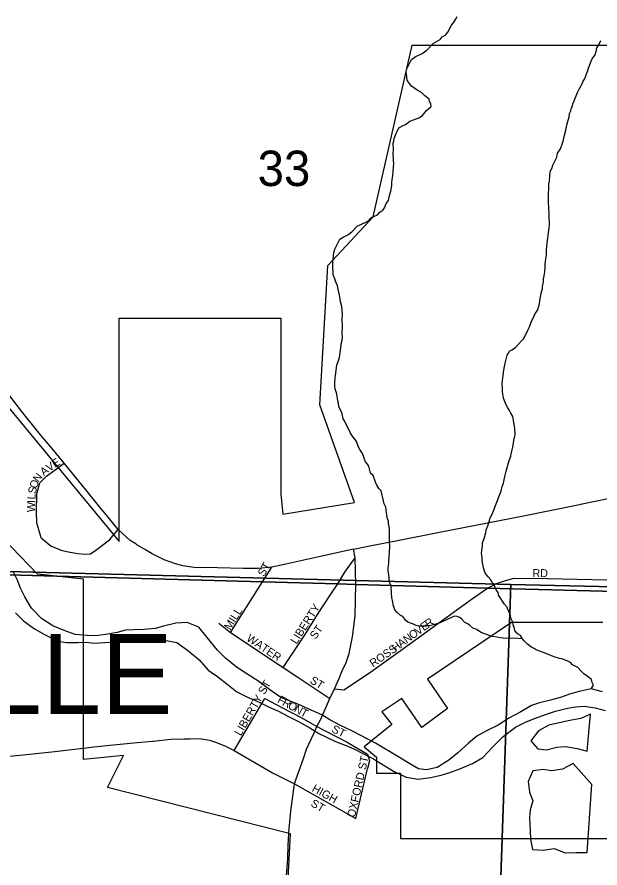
# Model space of a CAD drawing. Extents: x 1310247 to 1552180, y 377264 to 706493.
# Drawn here: x 1357655 to 1361294, y 512147 to 517460 of the extents above; entities that cross this region are included whole.
import ezdxf

# ---------------------------------------------------------------- set-up
doc = ezdxf.new("R2010")
doc.units = 0
for name, color, linetype in [('GM_X_City_Street', 7, 'Continuous'), ('GM_X_City_Street_Text', 7, 'Continuous'), ('GM_X_Corporation', 7, 'Continuous'), ('GM_X_Corporation_Text', 7, 'Continuous'), ('GM_X_Major_River', 7, 'Continuous'), ('GM_X_Minor_Lake', 7, 'Continuous'), ('GM_X_Minor_River', 7, 'Continuous'), ('GM_X_Section', 7, 'Continuous'), ('GM_X_Section_Text', 7, 'Continuous'), ('GM_X_State_Route', 7, 'Continuous'), ('GM_X_Township', 7, 'Continuous'), ('GM_X_US_Route', 7, 'Continuous')]:
    doc.layers.add(name, color=color, linetype=linetype)

msp = doc.modelspace()

# ---------------------------------------------------------------- linework, layer by layer
at = {"layer": 'GM_X_City_Street'}
for points in [[(1357805.4, 514208.3), (1357778.2, 514302), (1357777.3, 514369.1), (1357778.8, 514483.1), (1357796.3, 514552.1), (1357838.8, 514594), (1357950.1, 514675.1)], [(1357805.4, 514208.3), (1357867.3, 514156), (1357935.8, 514129.3), (1357987.2, 514119.7), (1358034.5, 514111.5), (1358077.7, 514106), (1358112.5, 514109.4), (1358146.7, 514131.9), (1358232.8, 514197.1), (1358285.6, 514260)], [(1359316.6, 513400), (1359449.1, 513599.2), (1359529.9, 513730.5), (1359610.2, 513851.2), (1359656.5, 513920.9), (1359702.2, 513994.2), (1359764.8, 514084.1)], [(1358987.8, 513618.5), (1359187.9, 513933.7), (1359246.1, 514025.3)], [(1359635.9, 513265), (1359694.4, 513259.5), (1359849.4, 513362.1), (1360047.2, 513503.4), (1360498.1, 513830.2), (1360591.1, 513895.4), (1360647.8, 513924.4), (1360704.7, 513942.6), (1360758.2, 513955.8), (1360966.2, 513954.4), (1361337.2, 513947), (1361668.4, 513940.1), (1361914.7, 513935.7), (1362057.3, 513932.8)], [(1358913.9, 513675.4), (1358987.8, 513618.5), (1359316.6, 513400), (1359407.9, 513338.2), (1359607.9, 513205.1)], [(1359010.1, 512881.6), (1359202.5, 513205.2)], [(1359202.5, 513205.2), (1359308.6, 513149.4), (1359428.4, 513086.3), (1359526.8, 513030.1), (1359715.6, 512932.6), (1359842.7, 512857.6), (1359854.6, 512816.5), (1359843.6, 512767.9)], [(1359769.7, 512457.2), (1359843.6, 512767.9)], [(1359386.3, 512672.4), (1359769.7, 512457.2)]]:
    msp.add_lwpolyline(points, dxfattribs=at)
at = {"layer": 'GM_X_Corporation'}
for points in [[(1357227.1, 515474), (1358292.8, 514186), (1358292.9, 515580.8), (1359301.9, 515580.8), (1359301.8, 514480.9), (1359314.9, 514355.6), (1359762.2, 514429.9), (1359545.7, 515038.2), (1359595.8, 515908), (1359877.9, 516213.3), (1360122.5, 517283.6), (1362032.4, 517283.5)], [(1361788.3, 511284.4), (1359108.4, 511284.5), (1359108.5, 511684.5), (1359326.5, 511684.5), (1359361.2, 512361.1), (1358220.3, 512649.3), (1358320.4, 512849.3), (1358070.4, 512824.3), (1358070.5, 513949.7), (1357782.1, 513980.9), (1356746.3, 515054.6)], [(1361312.2, 513680.9), (1360742.2, 513681), (1360217.8, 513325.5), (1360341.9, 513143.6), (1360181.9, 513023.6), (1360057.8, 513205.6), (1359932.8, 513122.2), (1359994.6, 513043.2), (1359821.6, 512904.8), (1359898.7, 512840.3), (1359898.7, 512740.3), (1360048.7, 512740.3), (1360048.6, 512332.4), (1361788.4, 512332.3)]]:
    msp.add_lwpolyline(points, dxfattribs=at)
at = {"layer": 'GM_X_Major_River'}
for points in [[(1361309.7, 513247.2), (1361239.9, 513266.7), (1361163.3, 513250.2), (1361104.8, 513233.4), (1361054.2, 513214.4), (1360985.6, 513195.7), (1360917, 513179.1), (1360866.5, 513162), (1360799.4, 513121.3), (1360724.4, 513082.7), (1360659.3, 513039.9), (1360586.3, 513003.3), (1360525.4, 512970.5), (1360474.3, 512927.4), (1360406.8, 512866.6), (1360349.7, 512819.6), (1360278.5, 512775), (1360212, 512760.3), (1360162, 512767.3), (1360096.6, 512804.8), (1360031.2, 512844.2), (1359892.5, 512927.3), (1359745.6, 513004.5), (1359674.1, 513036.1), (1359608.6, 513071.5), (1359557.1, 513102.7), (1359491.5, 513132.1), (1359421.9, 513163.6), (1359356.3, 513191), (1359302.6, 513212.2), (1359233.3, 513259.7), (1359164.2, 513311.3), (1359089, 513359), (1359023.7, 513402.4), (1358956.6, 513458), (1358905.5, 513507.2), (1358840.9, 513586.7), (1358790.2, 513651.9), (1358716.5, 513679.5), (1358646.2, 513675), (1358569.5, 513656.5), (1358517.1, 513643.5), (1358448.7, 513636.9), (1358382.5, 513634.2), (1358332.3, 513631.2), (1358279.8, 513618.3), (1358209.3, 513605.7), (1358144.9, 513597), (1358092.8, 513598), (1358018.7, 513605.6), (1357949, 513631.1), (1357877.4, 513658.6), (1357808.1, 513704.2), (1357745.3, 513769.6), (1357702.6, 513840.7), (1357675.7, 513895.4), (1357654.7, 513948), (1357629.7, 513998.7)], [(1357644.3, 513739.6), (1357695.4, 513690.5), (1357764.6, 513640.9), (1357830.1, 513603.4), (1357909.5, 513563.7), (1357963.5, 513554.6), (1358035.7, 513555.1), (1358085.9, 513558.1), (1358135.9, 513551), (1358202.2, 513555.7), (1358270.6, 513560.3), (1358322.7, 513557.2), (1358386.9, 513559.9), (1358459.4, 513572.5), (1358533.6, 513571), (1358585.7, 513567.9), (1358651.7, 513554.5), (1358718.9, 513507), (1358791.9, 513447.3), (1358848.7, 513382), (1358906, 513342.7), (1358975.1, 513289.1), (1359026.4, 513247.9), (1359093.9, 513214.5), (1359165.5, 513182.9), (1359229.1, 513151.5), (1359286.7, 513126.3), (1359346.2, 513095), (1359411.7, 513061.5), (1359483.1, 513021.9), (1359538.6, 512986.7), (1359590.2, 512961.6), (1359643.9, 512936.4), (1359703.6, 512915.1), (1359757.3, 512892), (1359812.9, 512862.7), (1359880.4, 512829.2), (1359939.8, 512791.9), (1360009.1, 512750.4), (1360084.6, 512714.7), (1360158.6, 512701.2), (1360235, 512711.6), (1360303.6, 512726.3), (1360362.2, 512745.1), (1360418.8, 512766), (1360497.7, 512800.5), (1360562.7, 512837.3), (1360624.3, 512904.2), (1360689.9, 512969.1)], [(1360689.9, 512969.1), (1360767.3, 513025.7), (1360834.3, 513060.4), (1360890.9, 513083.3), (1360953.6, 513106.1), (1361016.3, 513126.9), (1361090.9, 513145.4), (1361141.2, 513154.4), (1361195.5, 513157.3), (1361263.5, 513147.9), (1361327.3, 513130.5)]]:
    msp.add_lwpolyline(points, dxfattribs=at)
at = {"layer": 'GM_X_Minor_Lake'}
for points in [[(1361234.6, 513108.4), (1361173.8, 513081.5), (1361105.3, 513068.9), (1361038.8, 513054.2), (1360974.3, 513039.5), (1360909.3, 513004.7), (1360861.9, 512941.5), (1360906.9, 512890.4), (1360961, 512885.3), (1361025.6, 512902), (1361081.8, 512904.9), (1361151.8, 512893.4), (1361213.6, 512876.1)], [(1361213.6, 512876.1), (1361234.6, 513108.4)], [(1361125.7, 512799.7), (1361060.8, 512764.9), (1360990.4, 512754.3), (1360940.3, 512761.4), (1360874, 512754.7), (1360846.5, 512687.1), (1360855.1, 512620.7), (1360874, 512566.2), (1360858.8, 512510.3), (1360853.7, 512460.3), (1360858.1, 512379.9), (1360861, 512327.7), (1360873.7, 512263.3), (1360939.8, 512257.9), (1361008.2, 512268.5), (1361075.9, 512243.1), (1361144.1, 512243.7), (1361214.4, 512244.2)], [(1361214.4, 512244.2), (1361243.4, 512668.9), (1361125.7, 512799.7)]]:
    msp.add_lwpolyline(points, dxfattribs=at)
at = {"layer": 'GM_X_Minor_River'}
for points in [[(1359672.2, 515364.1), (1359679.7, 515428.1), (1359684, 515442), (1359686.5, 515462), (1359685, 515482.1), (1359686.2, 515534.2), (1359685, 515570.3), (1359685.8, 515604.4), (1359682.9, 515652.6), (1359679.2, 515666.8), (1359673.5, 515680.9), (1359670.2, 515713.1), (1359668.5, 515725.2), (1359662.8, 515739.4), (1359661.1, 515751.5), (1359655.8, 515781.7), (1359650.1, 515795.9), (1359642.4, 515810.1), (1359638.7, 515826.2), (1359629.3, 515850.5), (1359627.8, 515872.6), (1359626.1, 515888.7), (1359627, 515926.8), (1359632.5, 515988.8), (1359639, 516010.8), (1359647.4, 516026.6), (1359670.6, 516074.1), (1359690.9, 516085.7), (1359719.4, 516101), (1359743.9, 516118.5), (1359778.9, 516153.7), (1359827.6, 516176.5), (1359843.9, 516186.2), (1359864.4, 516205.7), (1359905, 516224.8), (1359919.5, 516242.4), (1359937.8, 516254), (1359948.2, 516267.8), (1359958.9, 516295.6), (1359973.4, 516315.3), (1359980.1, 516345.2), (1359988.8, 516373.1), (1359993.6, 516409.1), (1359994, 516427.1), (1359996.4, 516443.1), (1360001.1, 516471.1), (1360003.6, 516495.1), (1360006.9, 516547.1), (1360005.1, 516559.2), (1360005.6, 516579.3), (1360004, 516597.4), (1360005.1, 516643.5), (1360003.5, 516659.5), (1360003.8, 516673.6), (1360006.1, 516685.6), (1360008.4, 516701.5), (1360019.1, 516729.4), (1360027.5, 516745.2), (1360038.1, 516769), (1360068.6, 516784.3), (1360080.8, 516790), (1360107.3, 516809.4), (1360129.6, 516818.9), (1360164, 516830), (1360186.5, 516845.5), (1360211.3, 516877), (1360240, 516900.4), (1360238.4, 516918.5), (1360230.7, 516932.7), (1360227, 516946.8), (1360201.3, 516967.5), (1360179.7, 516988.1), (1360152, 517002.8), (1360118.4, 517027.8), (1360098.9, 517052.3), (1360091.2, 517066.5), (1360087.6, 517084.7), (1360084.4, 517118.9), (1360088.8, 517136.8), (1360097.2, 517152.6), (1360118.3, 517194.2), (1360140.8, 517211.7), (1360183.4, 517232.7), (1360214, 517254), (1360253.1, 517295.2), (1360295.9, 517320.2), (1360308.3, 517335.9), (1360332.7, 517349.3), (1360345.1, 517365.1), (1360366.2, 517408.7), (1360378.6, 517424.4), (1360393.1, 517444.1), (1360401.6, 517464)], [(1360698.3, 515278.3), (1360705, 515308.2), (1360713.9, 515348.1), (1360720.2, 515360), (1360728.6, 515373.8), (1360742.8, 515381.5), (1360767.3, 515397), (1360783.7, 515414.6), (1360806.4, 515440.1), (1360816.7, 515451.9), (1360837.7, 515491.5), (1360846.2, 515509.3), (1360854.6, 515525.2), (1360869.6, 515564.9), (1360880.2, 515588.7), (1360888.6, 515608.5), (1360903.2, 515628.2), (1360913.9, 515660.1), (1360918.5, 515684), (1360920.9, 515702), (1360925.4, 515722), (1360927.8, 515738), (1360934.4, 515763.8), (1360934.7, 515777.9), (1360941.4, 515805.8), (1360941.9, 515825.8), (1360946.3, 515843.8), (1360948.9, 515869.8), (1360951.6, 515897.8), (1360952, 515915.9), (1360954.4, 515933.8), (1360956.8, 515949.8), (1360959.4, 515975.8), (1360960, 516001.9), (1360962.7, 516029.9), (1360965.2, 516049.9), (1360970.2, 516093.9), (1360972.7, 516113.9), (1360977.4, 516143.9), (1360977.9, 516167.9), (1360977, 516214.1), (1360977.5, 516234.1), (1360974.1, 516262.3), (1360974.5, 516278.3), (1360972.9, 516296.4), (1360973.3, 516314.5), (1360971.8, 516336.6), (1360972.2, 516352.6), (1360975.1, 516392.6), (1360975.7, 516416.7), (1360978.1, 516434.7), (1360980.9, 516468.7), (1360983.5, 516492.7), (1360996.2, 516520.5), (1361000.5, 516534.4), (1361023.8, 516586), (1361028.4, 516609.9), (1361047.1, 516637.6), (1361057.8, 516665.4), (1361064.2, 516685.3), (1361073.1, 516723.2), (1361081.9, 516753), (1361084.4, 516775), (1361088.8, 516793), (1361101.9, 516836.8), (1361104.4, 516856.8), (1361112.8, 516874.6), (1361115.1, 516886.6), (1361121.6, 516906.5), (1361123.9, 516918.5), (1361134.4, 516940.3), (1361138.8, 516954.2), (1361155.7, 516993.9), (1361164.1, 517009.7), (1361183, 517043.3), (1361187.3, 517055.3), (1361199.8, 517077), (1361219.1, 517126.7), (1361221.4, 517140.7), (1361238.5, 517184.4), (1361246.9, 517202.2), (1361261.4, 517219.9), (1361270, 517243.8), (1361274.5, 517267.7), (1361284.9, 517281.5), (1361299.7, 517313.2)], [(1360809.4, 513578.7), (1360753.2, 513582.1), (1360733.1, 513580.6), (1360689, 513581.7), (1360671, 513584.2), (1360653, 513588.6), (1360621, 513593.4), (1360607, 513597.8), (1360587.1, 513604.3), (1360563.2, 513612.9), (1360547.3, 513619.3), (1360527.5, 513633.9), (1360515.6, 513640.2), (1360499.7, 513644.6), (1360478.1, 513665.2), (1360466.2, 513671.5), (1360448.3, 513682), (1360430.7, 513700.5), (1360418.9, 513710.8), (1360403, 513717.2), (1360385, 513719.6), (1360366.7, 513712.1), (1360344.4, 513700.6), (1360303.8, 513681.6), (1360287.6, 513675.9), (1360263.3, 513668.5), (1360239, 513661.1), (1360212.8, 513657.8), (1360184.7, 513656.5), (1360170.6, 513654.8), (1360146.7, 513661.4), (1360130.8, 513669.8), (1360116.8, 513674.2), (1360095, 513682.8), (1360081.2, 513693.1), (1360063.6, 513717.6), (1360049.7, 513724), (1360028.1, 513742.6), (1360014.4, 513759), (1360003.1, 513791.3), (1360001.5, 513807.4), (1359994.1, 513835.7), (1359992.7, 513863.8), (1359989.7, 513904), (1359980.3, 513934.3), (1359978.7, 513952.4), (1359975.4, 513980.6), (1359971.8, 514000.7), (1359972.2, 514016.8), (1359975, 514050.8), (1359975.4, 514066.8), (1359980.5, 514114.8), (1359981.5, 514158.9), (1359980.1, 514185), (1359980.4, 514197.1), (1359979.1, 514229.2), (1359979.8, 514259.3), (1359978.3, 514277.4), (1359974.7, 514297.5), (1359973, 514311.6), (1359967.4, 514327.8), (1359963.9, 514349.9), (1359957, 514400.2), (1359947.4, 514420.5), (1359941.8, 514438.7), (1359927.2, 514501.3), (1359913.6, 514517.6), (1359900, 514538), (1359892.4, 514556.3), (1359877.2, 514596.8), (1359861.6, 514613.2), (1359850.5, 514655.6), (1359842.8, 514667.8), (1359831, 514682.2), (1359823.4, 514700.4), (1359812.2, 514734.8), (1359794.7, 514759.3), (1359787, 514775.5), (1359773.8, 514810), (1359766, 514822.2), (1359752.3, 514836.6), (1359736.8, 514863), (1359725.3, 514885.4), (1359710, 514915.8), (1359698.4, 514938.2), (1359690.7, 514952.4), (1359681.6, 514990.8), (1359664.4, 515027.3), (1359660.9, 515049.5), (1359657.2, 515063.6), (1359652.1, 515105.8), (1359646.4, 515120), (1359640.8, 515138.2), (1359639.1, 515152.3), (1359637.8, 515180.4), (1359640.4, 515204.4), (1359642.8, 515222.4), (1359650.3, 515286.4), (1359658.9, 515310.2), (1359667.5, 515334.1), (1359672.2, 515364.1)], [(1361239.9, 513266.7), (1361254.4, 513288.8), (1361244.8, 513305.1), (1361241.2, 513325.2), (1361213.5, 513344), (1361193.8, 513360.5), (1361176.2, 513377), (1361156.6, 513399.6), (1361142.7, 513405.9), (1361122.9, 513416.5), (1361109.1, 513430.8), (1361097.2, 513437.1), (1361061.4, 513450.1), (1361041.4, 513454.6), (1361013.5, 513463.3), (1360991.6, 513471.9), (1360971.7, 513480.4), (1360945.9, 513491.1), (1360928, 513497.5), (1360896.1, 513510.3), (1360884.2, 513516.7), (1360868.3, 513523.1), (1360840.7, 513543.8), (1360821.1, 513566.4), (1360809.4, 513578.7), (1360797.8, 513599), (1360783.9, 513607.4), (1360772.1, 513615.7), (1360762.4, 513630), (1360760.7, 513642.1), (1360751.2, 513666.4), (1360749.5, 513682.5), (1360740, 513702.8), (1360736.4, 513720.9), (1360728.8, 513741.2), (1360719.2, 513761.5), (1360715.6, 513775.6), (1360696, 513796.1), (1360680.4, 513818.6), (1360670.8, 513836.9), (1360661.1, 513851.2), (1360657.5, 513867.3), (1360645.8, 513883.6), (1360640.1, 513897.8), (1360630.6, 513920.1), (1360618.8, 513932.5), (1360613.1, 513946.6), (1360595.5, 513965.1), (1360585.7, 513977.4), (1360576.1, 513993.7), (1360566.7, 514022), (1360557.7, 514066.3), (1360558.1, 514084.4), (1360554.8, 514114.6), (1360559.8, 514158.6), (1360560.2, 514176.6), (1360570.9, 514204.4), (1360581.8, 514242.3), (1360584.2, 514258.2), (1360594.8, 514284), (1360603.6, 514313.9), (1360606, 514329.9), (1360620.6, 514355.6), (1360633.4, 514387.4), (1360642, 514411.2), (1360654.7, 514441), (1360663.3, 514464.9), (1360673.9, 514488.7), (1360676.2, 514502.7), (1360682.9, 514528.6), (1360691.4, 514550.4), (1360700.4, 514592.3), (1360709.2, 514624.2), (1360713.6, 514640.1), (1360722.4, 514676), (1360726.8, 514691.9), (1360737.4, 514717.8), (1360739.8, 514731.7), (1360744.2, 514749.7), (1360750.8, 514773.6), (1360755.8, 514815.6), (1360758.1, 514829.6), (1360762.4, 514841.5), (1360764.8, 514857.5), (1360761.5, 514889.6), (1360759.9, 514907.7), (1360756.4, 514927.9), (1360753, 514954), (1360749.2, 514966.2), (1360737.7, 514986.5), (1360730, 515002.8), (1360718.4, 515021.1), (1360708.8, 515039.4), (1360699.2, 515059.7), (1360691.6, 515079.9), (1360684.6, 515122.2), (1360685.1, 515144.3), (1360683.7, 515168.4), (1360686.2, 515190.4), (1360693.7, 515254.4), (1360698.3, 515278.3)]]:
    msp.add_lwpolyline(points, dxfattribs=at)
at = {"layer": 'GM_X_Section'}
for points in [[(1362094.6, 519154.1), (1362023, 513887.1), (1360737.5, 513916.3), (1356789.5, 514019.9), (1356887, 519278.3)], [(1356789.5, 514019.9), (1360737.5, 513916.3), (1360552.3, 508498), (1355190, 508595.8), (1355308.3, 514059.8)], [(1360737.5, 513916.3), (1362023, 513887.1), (1367171.1, 513784.4), (1367049.5, 508432.7), (1360552.3, 508498)]]:
    msp.add_lwpolyline(points, close=True, dxfattribs=at)
at = {"layer": 'GM_X_State_Route'}
for points in [[(1361177.2, 514419.3), (1361183.5, 514420.6), (1361425.7, 514469.8), (1361639.1, 514506.8), (1361891.6, 514558.1), (1361990.2, 514578.6)], [(1359856.6, 514157.8), (1360030.1, 514192.8), (1360292.8, 514244.1), (1360816.1, 514346.7), (1361177.2, 514419.3)], [(1359755.1, 514137.4), (1359856.6, 514157.8)], [(1358135.1, 512903.1), (1358254.8, 512916.5), (1358404.7, 512931.6), (1358500.2, 512939.7)], [(1358500.2, 512939.7), (1358503.7, 512940.1), (1358614, 512951.4), (1358695.2, 512952.8), (1358709.3, 512953.3)], [(1358709.3, 512953.3), (1358735.7, 512954.2), (1358766.3, 512955.1), (1358806.9, 512952.8), (1358855.9, 512945.7), (1358893.6, 512933), (1358953.1, 512910.3), (1359010.1, 512881.6), (1359250.1, 512742), (1359386.3, 512672.4)], [(1357506, 512835.4), (1357713.5, 512856.1), (1357890.8, 512874), (1358031, 512891)], [(1358031, 512891), (1358086, 512897.6), (1358135.1, 512903.1)]]:
    msp.add_lwpolyline(points, dxfattribs=at)
at = {"layer": 'GM_X_Township'}
for points in [[(1368014.4, 513825.3), (1364164.5, 513845.1), (1362027.9, 513856.1), (1360591.1, 513895.4), (1359769.4, 513917.8), (1359656.5, 513920.9), (1359187.9, 513933.7), (1355331.6, 514039), (1353969.5, 514093.9), (1351561.1, 514156.6), (1351530.7, 514155.7), (1351323.3, 514149.7)], [(1351323.3, 514149.7), (1351530.7, 514155.7), (1351561.1, 514156.6), (1353969.5, 514093.9), (1355331.6, 514039), (1359187.9, 513933.7), (1359656.5, 513920.9), (1359769.4, 513917.8), (1360591.1, 513895.4), (1362027.9, 513856.1), (1364164.5, 513845.1), (1368014.4, 513825.3)]]:
    msp.add_lwpolyline(points, dxfattribs=at)
at = {"layer": 'GM_X_US_Route'}
for points in [[(1358395.5, 514170.2), (1358361.7, 514192.5), (1358285.6, 514260), (1358223.1, 514337.5), (1358171.2, 514400.2), (1358085.6, 514506.1), (1357950.1, 514675.1), (1357872.9, 514769), (1357801.5, 514852.3), (1357683.6, 515000.3), (1357576.7, 515138.8), (1357450.6, 515289.6), (1357391, 515357.4), (1357358.1, 515401.4)], [(1359755.1, 514137.4), (1359539.3, 514090.3), (1359333.8, 514044.3), (1359246.1, 514025.3), (1359161.1, 514016.5), (1359066.9, 514017.5), (1358906.5, 514021.7), (1358759.8, 514023.3), (1358690.7, 514033.4), (1358644.9, 514045.8), (1358574.3, 514070.7), (1358498.3, 514107.9), (1358457.1, 514134.3), (1358402.8, 514165.3), (1358395.5, 514170.2)], [(1359355.3, 512411.8), (1359363.8, 512502.8), (1359386.3, 512672.4), (1359394.4, 512697.7), (1359443.4, 512831.4), (1359462.7, 512888.4), (1359507.3, 512987), (1359526.8, 513030.1), (1359551, 513077.1), (1359607.9, 513205.1), (1359635.9, 513265), (1359662.8, 513326.3), (1359687.3, 513384.8), (1359706.7, 513424.9), (1359727.9, 513486.2), (1359750, 513590.1), (1359764.9, 513721.4), (1359769.4, 513917.8), (1359764.8, 514084.1), (1359755.1, 514137.4)], [(1359332.7, 512044.9), (1359344.8, 512206.9), (1359348.1, 512289.3), (1359354, 512397.7), (1359355.3, 512411.8)]]:
    msp.add_lwpolyline(points, dxfattribs=at)

# ---------------------------------------------------------------- texts
at = {"layer": 'GM_X_City_Street_Text'}
for s, rotation, p in [('V', 34.2417, (1357856.2, 514619.7)), ('E', 33.6863, (1357892.4, 514644.4)), ('A', 38.6086, (1357822.6, 514592.9)), ('N', 52.54, (1357788.7, 514550.9)), ('S', 78.3699, (1357771.3, 514479.7)), ('O', 73.0411, (1357778.1, 514513)), ('L', 86.0146, (1357769.1, 514446.4)), ('W', 87.6665, (1357765.9, 514367.6)), ('I', 87.6613, (1357768.2, 514424.8)), ('ST', 60.2539, (1359197.1, 513962.8)), ('RD', 0, (1360872.9, 513963.1)), ('LIBERTY', 57.3793, (1359399.7, 513540.7)), ('MILL', 58.1725, (1358986.1, 513628.6)), ('ST', 55.3024, (1359519, 513571.3)), ('E', 35.9669, (1360194.6, 513624.5)), ('R', 35.9372, (1360223, 513645.2)), ('O', 35.9681, (1360123.3, 513572.8)), ('V', 35.9518, (1360158.9, 513598.7)), ('WATER', 325.9821, (1359082.9, 513569.9)), ('A', 36.1672, (1360052.2, 513521.1)), ('N', 35.9518, (1360087.7, 513547)), ('ROSS', 34.5926, (1359877.5, 513398.2)), ('H', 37.5179, (1360017.6, 513494.5)), ('LIBERTY ST', 60.1644, (1359051.9, 512968.4)), ('ST', 328.3953, (1359478.6, 513306.1)), ('F', 330.9905, (1359275.8, 513183.1)), ('R', 330.9909, (1359306.6, 513166)), ('O', 330.9915, (1359341.3, 513146.8)), ('N', 330.9857, (1359379.7, 513125.5)), ('T', 332.0259, (1359419.1, 513103.7)), ('ST', 333.435, (1359614.3, 512998.5)), ('OXFORD ST', 77.2287, (1359763.7, 512459.8)), ('HIGH', 331.26, (1359491.4, 512628.7)), ('ST', 330.2509, (1359484, 512536.4))]:
    msp.add_text(s, height=50, rotation=rotation, dxfattribs=at).set_placement(p)
at = {"layer": 'GM_X_Corporation_Text'}
msp.add_text('MILLVILLE', height=500, rotation=0, dxfattribs=at).set_placement((1355319.1, 513108.1))
at = {"layer": 'GM_X_Section_Text'}
msp.add_text('33', height=221, rotation=0, dxfattribs=at).set_placement((1359156.9, 516404.8))

doc.saveas('drawing.dxf')
